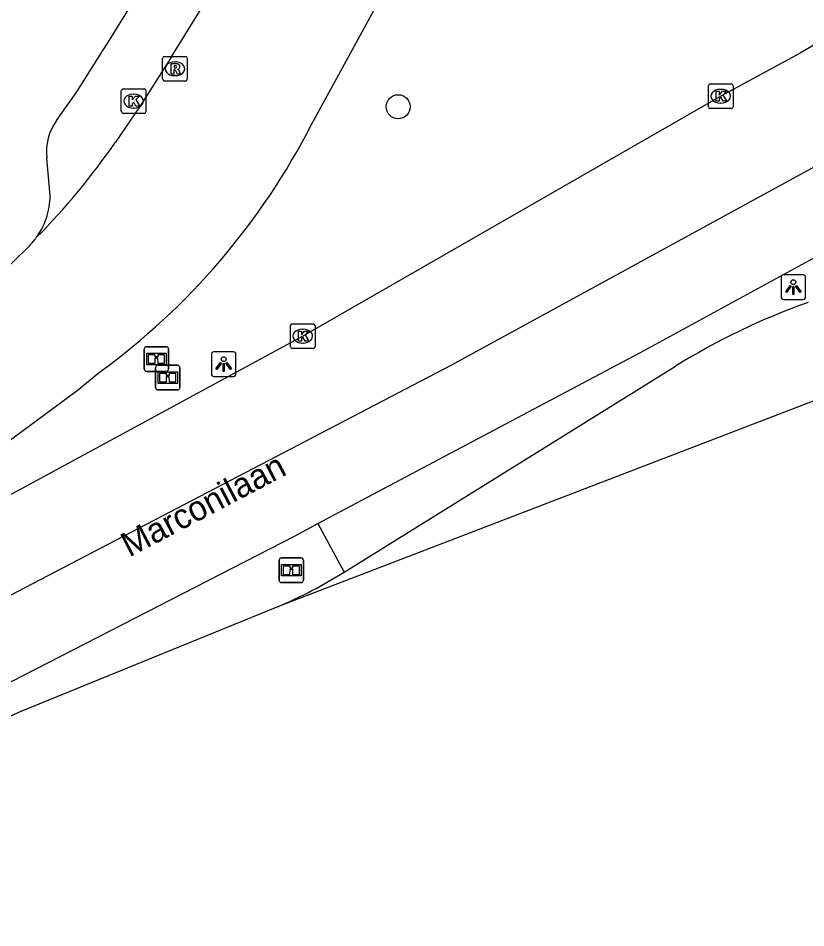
# Model space of a CAD drawing. Extents: x 159280 to 160375, y 384531 to 385872.
# Drawn here: x 159910.48 to 159942.45, y 384534.87 to 384571.8 of the extents above; entities that cross this region are included whole.
import ezdxf

# ---------------------------------------------------------------- set-up
doc = ezdxf.new("R2010")
doc.units = 0
for name, color, linetype in [('IMGEO_Boom', 7, 'Continuous'), ('IMGEO_Informatiebord', 7, 'Continuous'), ('IMGEO_Kolk', 7, 'Continuous'), ('IMGEO_Lichtpunt', 7, 'Continuous'), ('IMGEO_Openbare_ruimte_label', 7, 'Continuous'), ('IMGEO_Rijbaan_lokaal_open', 7, 'Continuous'), ('IMGEO_Rijbaan_regionaal_gesloten', 7, 'Continuous'), ('IMGEO_Rioolput', 7, 'Continuous'), ('IMGEO_Verkeerseiland_gesloten', 7, 'Continuous'), ('IMGEO_Voetpad_open', 7, 'Continuous')]:
    doc.layers.add(name, color=color, linetype=linetype)

msp = doc.modelspace()

# ---------------------------------------------------------------- linework, layer by layer
at = {"layer": 'IMGEO_Boom'}
msp.add_circle((159925.903, 384568.201), 0.489, dxfattribs=at)
at = {"layer": 'IMGEO_Informatiebord'}
for p, q in [((159915.692, 384558.46), (159916.482, 384558.46)), ((159916.482, 384558.46), (159915.692, 384558.46)), ((159915.592, 384557.56), (159915.592, 384558.36)), ((159915.592, 384558.36), (159915.592, 384557.56)), ((159916.582, 384558.36), (159916.582, 384557.56)), ((159916.582, 384557.56), (159916.582, 384558.36)), ((159916.482, 384557.46), (159915.692, 384557.46)), ((159915.692, 384557.46), (159916.482, 384557.46)), ((159916.052, 384556.805), (159916.052, 384557.605)), ((159916.052, 384557.605), (159916.052, 384556.805)), ((159916.152, 384557.705), (159916.942, 384557.705)), ((159916.942, 384557.705), (159916.152, 384557.705)), ((159917.042, 384557.605), (159917.042, 384556.805)), ((159917.042, 384556.805), (159917.042, 384557.605)), ((159916.942, 384556.705), (159916.152, 384556.705)), ((159916.152, 384556.705), (159916.942, 384556.705)), ((159921.069, 384548.986), (159921.069, 384549.786)), ((159921.069, 384549.786), (159921.069, 384548.986)), ((159921.169, 384549.886), (159921.959, 384549.886)), ((159921.959, 384549.886), (159921.169, 384549.886)), ((159922.059, 384549.786), (159922.059, 384548.986)), ((159922.059, 384548.986), (159922.059, 384549.786)), ((159921.959, 384548.886), (159921.169, 384548.886)), ((159921.169, 384548.886), (159921.959, 384548.886))]:
    msp.add_line(p, q, dxfattribs=at)
for points in [[(159915.693, 384558.192), (159916.481, 384558.192), (159916.481, 384557.728), (159915.693, 384557.728), (159915.693, 384558.192)], [(159915.758, 384558.127), (159915.758, 384557.793), (159916.033, 384557.793), (159916.034, 384558.006), (159916.138, 384558.007), (159916.139, 384557.793), (159916.416, 384557.793), (159916.416, 384558.127), (159916.14, 384558.127), (159916.14, 384558.047), (159916.034, 384558.047), (159916.034, 384558.127), (159915.758, 384558.127)], [(159916.153, 384557.437), (159916.941, 384557.437), (159916.941, 384556.973), (159916.153, 384556.973), (159916.153, 384557.437)], [(159916.218, 384557.372), (159916.218, 384557.038), (159916.493, 384557.038), (159916.494, 384557.251), (159916.598, 384557.252), (159916.599, 384557.038), (159916.876, 384557.038), (159916.876, 384557.372), (159916.6, 384557.372), (159916.6, 384557.292), (159916.494, 384557.292), (159916.494, 384557.372), (159916.218, 384557.372)], [(159921.17, 384549.618), (159921.958, 384549.618), (159921.958, 384549.154), (159921.17, 384549.154), (159921.17, 384549.618)], [(159921.235, 384549.553), (159921.235, 384549.219), (159921.51, 384549.219), (159921.511, 384549.432), (159921.615, 384549.433), (159921.616, 384549.219), (159921.893, 384549.219), (159921.893, 384549.553), (159921.617, 384549.553), (159921.617, 384549.473), (159921.511, 384549.473), (159921.511, 384549.553), (159921.235, 384549.553)]]:
    msp.add_lwpolyline(points, dxfattribs=at)
for centre, start, end in [((159915.692, 384558.36), 90, 180), ((159915.692, 384558.36), 90, 180), ((159916.482, 384558.36), 0, 90), ((159916.482, 384558.36), 360, 90), ((159915.692, 384557.56), 180, 270), ((159915.692, 384557.56), 180, 270), ((159916.152, 384557.605), 90, 180), ((159916.152, 384557.605), 90, 180), ((159916.482, 384557.56), 270, 0), ((159916.482, 384557.56), 270, 0), ((159916.942, 384557.605), 0, 90), ((159916.942, 384557.605), 360, 90), ((159916.152, 384556.805), 180, 270), ((159916.152, 384556.805), 180, 270), ((159916.942, 384556.805), 270, 0), ((159916.942, 384556.805), 270, 0), ((159921.169, 384549.786), 90, 180), ((159921.169, 384549.786), 90, 180), ((159921.959, 384549.786), 0, 90), ((159921.959, 384549.786), 360, 90), ((159921.169, 384548.986), 180, 270), ((159921.169, 384548.986), 180, 270), ((159921.959, 384548.986), 270, 0), ((159921.959, 384548.986), 270, 0)]:
    msp.add_arc(centre, 0.1, start, end, dxfattribs=at)
at = {"layer": 'IMGEO_Kolk'}
for p, q in [((159914.663, 384568.003), (159914.663, 384568.855)), ((159914.738, 384568.929), (159915.59, 384568.929)), ((159915.664, 384568.855), (159915.664, 384568.003)), ((159938.496, 384568.201), (159938.496, 384569.053)), ((159938.571, 384569.127), (159939.423, 384569.127)), ((159938.984, 384568.907), (159939.009, 384568.907)), ((159939.497, 384569.053), (159939.497, 384568.201)), ((159915.151, 384568.709), (159915.176, 384568.709)), ((159915.174, 384568.149), (159915.149, 384568.149)), ((159939.423, 384568.127), (159938.571, 384568.127)), ((159939.007, 384568.347), (159938.982, 384568.347)), ((159915.59, 384567.929), (159914.738, 384567.929)), ((159921.528, 384558.464), (159921.528, 384559.316)), ((159921.603, 384559.39), (159922.455, 384559.39)), ((159922.529, 384559.316), (159922.529, 384558.464)), ((159922.016, 384559.17), (159922.041, 384559.17)), ((159922.039, 384558.61), (159922.014, 384558.61)), ((159922.455, 384558.39), (159921.603, 384558.39))]:
    msp.add_line(p, q, dxfattribs=at)
for points in [[(159914.663, 384568.003), (159914.663, 384568.855)], [(159914.738, 384568.929), (159915.59, 384568.929)], [(159915.664, 384568.855), (159915.664, 384568.003)], [(159938.496, 384568.201), (159938.496, 384569.053)], [(159938.571, 384569.127), (159939.423, 384569.127)], [(159938.817, 384568.827), (159938.94, 384568.827), (159938.94, 384568.676), (159939.07, 384568.827), (159939.234, 384568.827), (159939.088, 384568.676), (159939.241, 384568.427), (159939.089, 384568.427), (159939.004, 384568.591), (159938.94, 384568.524), (159938.94, 384568.427), (159938.817, 384568.427), (159938.817, 384568.827)], [(159939.497, 384569.053), (159939.497, 384568.201)], [(159914.984, 384568.629), (159915.107, 384568.629), (159915.107, 384568.478), (159915.237, 384568.629), (159915.401, 384568.629), (159915.255, 384568.478), (159915.408, 384568.229), (159915.256, 384568.229), (159915.171, 384568.393), (159915.107, 384568.326), (159915.107, 384568.229), (159914.984, 384568.229), (159914.984, 384568.629)], [(159939.423, 384568.127), (159938.571, 384568.127)], [(159915.59, 384567.929), (159914.738, 384567.929)], [(159921.528, 384558.464), (159921.528, 384559.316)], [(159921.603, 384559.39), (159922.455, 384559.39)], [(159922.529, 384559.316), (159922.529, 384558.464)], [(159921.849, 384559.09), (159921.972, 384559.09), (159921.972, 384558.939), (159922.102, 384559.09), (159922.266, 384559.09), (159922.12, 384558.939), (159922.273, 384558.69), (159922.121, 384558.69), (159922.036, 384558.854), (159921.972, 384558.787), (159921.972, 384558.69), (159921.849, 384558.69), (159921.849, 384559.09)], [(159922.455, 384558.39), (159921.603, 384558.39)]]:
    msp.add_lwpolyline(points, dxfattribs=at)
for centre, start, end in [((159914.74, 384568.853), 91.552, 178.448), ((159914.74, 384568.853), 91.552, 178.448), ((159915.588, 384568.853), 1.552, 88.448), ((159915.588, 384568.853), 1.552, 88.448), ((159938.573, 384569.051), 91.552, 178.448), ((159938.573, 384569.051), 91.552, 178.448), ((159939.421, 384569.051), 1.552, 88.448), ((159939.421, 384569.051), 1.552, 88.448), ((159938.573, 384568.203), 181.552, 268.448), ((159938.573, 384568.203), 181.552, 268.448), ((159939.421, 384568.203), 271.552, 358.448), ((159939.421, 384568.203), 271.552, 358.448), ((159914.74, 384568.005), 181.552, 268.448), ((159914.74, 384568.005), 181.552, 268.448), ((159915.588, 384568.005), 271.552, 358.448), ((159915.588, 384568.005), 271.552, 358.448), ((159921.605, 384559.314), 91.552, 178.448), ((159921.605, 384559.314), 91.552, 178.448), ((159922.453, 384559.314), 1.552, 88.448), ((159922.453, 384559.314), 1.552, 88.448), ((159921.605, 384558.466), 181.552, 268.448), ((159921.605, 384558.466), 181.552, 268.448), ((159922.453, 384558.466), 271.552, 358.448), ((159922.453, 384558.466), 271.552, 358.448)]:
    msp.add_arc(centre, 0.0765, start, end, dxfattribs=at)
for centre, major_axis, ratio, start_param, end_param in [((159938.983, 384568.627), (-0.387, 0.002), 0.722429, 4.712389, 7.853982), ((159939.008, 384568.627), (-0.39, 0.002), 0.717154, 1.570796, 4.712389), ((159915.15, 384568.429), (-0.387, 0.002), 0.722429, 4.712389, 7.853982), ((159915.175, 384568.429), (-0.39, 0.002), 0.717154, 1.570796, 4.712389), ((159922.015, 384558.89), (-0.387, 0.002), 0.722429, 4.712389, 7.853982), ((159922.04, 384558.89), (-0.39, 0.002), 0.717154, 1.570796, 4.712389)]:
    msp.add_ellipse(centre, major_axis=major_axis, ratio=ratio, start_param=start_param, end_param=end_param, dxfattribs=at)
at = {"layer": 'IMGEO_Lichtpunt'}
for p, q in [((159941.446, 384561.283), (159941.446, 384560.476)), ((159941.446, 384561.283), (159941.446, 384560.476)), ((159942.348, 384561.378), (159941.54, 384561.378)), ((159942.348, 384561.378), (159941.54, 384561.378)), ((159942.442, 384560.476), (159942.442, 384561.283)), ((159942.442, 384560.476), (159942.442, 384561.283)), ((159941.54, 384560.382), (159942.348, 384560.382)), ((159941.54, 384560.382), (159942.348, 384560.382)), ((159918.319, 384558.158), (159918.319, 384557.351)), ((159918.319, 384558.158), (159918.319, 384557.351)), ((159919.221, 384558.253), (159918.413, 384558.253)), ((159919.221, 384558.253), (159918.413, 384558.253)), ((159919.315, 384557.351), (159919.315, 384558.158)), ((159919.315, 384557.351), (159919.315, 384558.158)), ((159918.413, 384557.257), (159919.221, 384557.257)), ((159918.413, 384557.257), (159919.221, 384557.257))]:
    msp.add_line(p, q, dxfattribs=at)
for points in [[(159941.82, 384560.947), (159941.859, 384560.919), (159941.671, 384560.657), (159941.633, 384560.684), (159941.82, 384560.947)], [(159941.922, 384560.899), (159941.969, 384560.899), (159941.969, 384560.577), (159941.922, 384560.577), (159941.922, 384560.899)], [(159942.032, 384560.919), (159942.07, 384560.946), (159942.257, 384560.684), (159942.218, 384560.656), (159942.032, 384560.919)], [(159918.693, 384557.822), (159918.732, 384557.794), (159918.544, 384557.532), (159918.506, 384557.559), (159918.693, 384557.822)], [(159918.795, 384557.774), (159918.842, 384557.774), (159918.842, 384557.452), (159918.795, 384557.452), (159918.795, 384557.774)], [(159918.905, 384557.794), (159918.943, 384557.821), (159919.13, 384557.559), (159919.091, 384557.531), (159918.905, 384557.794)]]:
    msp.add_lwpolyline(points, dxfattribs=at)
for centre in [(159941.945, 384561.081), (159918.818, 384557.956)]:
    msp.add_circle(centre, 0.0994, dxfattribs=at)
for centre, start, end in [((159941.54, 384561.283), 90, 180), ((159941.54, 384561.283), 90, 180), ((159942.348, 384561.283), 0, 90), ((159942.348, 384561.283), 0, 90), ((159941.54, 384560.476), 180, 270), ((159941.54, 384560.476), 180, 270), ((159942.348, 384560.476), 270, 0), ((159942.348, 384560.476), 270, 360), ((159918.413, 384558.158), 90, 180), ((159918.413, 384558.158), 90, 180), ((159919.221, 384558.158), 0, 90), ((159919.221, 384558.158), 0, 90), ((159918.413, 384557.351), 180, 270), ((159918.413, 384557.351), 180, 270), ((159919.221, 384557.351), 270, 0), ((159919.221, 384557.351), 270, 360)]:
    msp.add_arc(centre, 0.0946, start, end, dxfattribs=at)
at = {"layer": 'IMGEO_Rijbaan_lokaal_open'}
for points in [[(159922.384, 384567.482), (159925.863, 384573.85), (159930.078, 384581.5), (159930.353, 384581.991)], [(159916.671, 384570.191), (159915.439, 384568.248), (159914.425, 384566.767)], [(159877.772, 384542.537), (159879.265, 384543.34), (159880.618, 384544.067), (159883.059, 384545.379), (159884.412, 384546.107), (159891.431, 384549.88), (159892.777, 384550.604), (159894.98, 384551.788), (159896.327, 384552.512), (159897.109, 384552.919), (159899.335, 384554.129), (159901.196, 384555.141), (159904.449, 384557.178), (159907.508, 384559.497), (159909.476, 384561.188), (159910.229, 384561.871), (159910.944, 384562.575)], [(159902.734, 384549.994), (159903.467, 384550.389), (159907.732, 384553.017), (159908.816, 384553.695), (159912.875, 384556.678), (159913.783, 384557.426)]]:
    msp.add_lwpolyline(points, dxfattribs=at)
for centre, radius, start, end in [((159829.56, 384625.437), 103.152, 327.61695, 330.58077), ((159896.967, 384580.515), 28.564, 306.0663, 332.8523), ((159890.955, 384582.952), 28.51, 315.3097, 325.4095), ((159909.023, 384564.496), 2.717, 314.9914, 324.0662)]:
    msp.add_arc(centre, radius, start, end, dxfattribs=at)
at = {"layer": 'IMGEO_Rijbaan_regionaal_gesloten'}
for points in [[(159964.646, 384583.597), (159942.218, 384570.37), (159938.998, 384568.626), (159922.03, 384558.889), (159908.493, 384551.548), (159904.825, 384549.559), (159903.621, 384548.915)], [(159884.337, 384534.871), (159884.337, 384534.871), (159897.767, 384541.889), (159907.664, 384547.081), (159928.053, 384557.713), (159944.427, 384566.65), (159966.518, 384579.585)], [(159972.31, 384567.605), (159921.039, 384547.918)], [(159922.639, 384551.282), (159934.991, 384557.831)], [(159923.709, 384549.311), (159937.166, 384557.674)], [(159907.916, 384543.69), (159909.189, 384544.35), (159921.691, 384550.774), (159922.639, 384551.282)], [(159921.039, 384547.918), (159910.581, 384543.647), (159908.665, 384542.779)]]:
    msp.add_lwpolyline(points, dxfattribs=at)
for centre, radius, start, end in [((159591.65, 385198.129), 726.543, 298.201109, 300.339176), ((159951.883, 384533.904), 27.957, 109.5109, 121.7642), ((159913.704, 384565.233), 18.804, 292.9592, 302.145)]:
    msp.add_arc(centre, radius, start, end, dxfattribs=at)
at = {"layer": 'IMGEO_Rioolput'}
for p, q in [((159916.341, 384569.317), (159916.341, 384570.169)), ((159916.416, 384570.243), (159917.268, 384570.243)), ((159916.829, 384570.023), (159916.854, 384570.023)), ((159917.342, 384570.169), (159917.342, 384569.317)), ((159917.268, 384569.243), (159916.416, 384569.243)), ((159916.852, 384569.463), (159916.827, 384569.463))]:
    msp.add_line(p, q, dxfattribs=at)
for points in [[(159916.341, 384569.317), (159916.341, 384570.169)], [(159916.416, 384570.243), (159917.268, 384570.243)], [(159916.93, 384569.941), (159916.678, 384569.943), (159916.678, 384569.543)], [(159917.342, 384570.169), (159917.342, 384569.317)], [(159916.678, 384569.543), (159916.802, 384569.543), (159916.802, 384569.705), (159916.813, 384569.705)], [(159916.856, 384569.862), (159916.802, 384569.862), (159916.802, 384569.781)], [(159916.802, 384569.781), (159916.854, 384569.781)], [(159916.86, 384569.676), (159916.931, 384569.543), (159917.071, 384569.543), (159917.006, 384569.669)], [(159917.268, 384569.243), (159916.416, 384569.243)]]:
    msp.add_lwpolyline(points, dxfattribs=at)
for centre, radius, start, end in [((159916.418, 384570.167), 0.0765, 91.552, 178.448), ((159916.418, 384570.167), 0.0765, 91.552, 178.448), ((159916.929, 384569.831), 0.109, 350.3612, 89.416), ((159917.266, 384570.167), 0.0765, 1.552, 88.448), ((159917.266, 384570.167), 0.0765, 1.552, 88.448), ((159916.812, 384569.652), 0.0533, 26.0293, 88.6989), ((159916.838, 384569.97), 0.19, 274.7715, 282.9687), ((159916.862, 384569.766), 0.0964, 77.0061, 93.1865), ((159916.876, 384569.823), 0.0378, 276.6634, 79.6772), ((159916.927, 384569.831), 0.112, 277.5842, 350.9817), ((159916.911, 384569.616), 0.108, 29.5134, 73.7905), ((159916.418, 384569.319), 0.0765, 181.552, 268.448), ((159916.418, 384569.319), 0.0765, 181.552, 268.448), ((159917.266, 384569.319), 0.0765, 271.552, 358.448), ((159917.266, 384569.319), 0.0765, 271.552, 358.448)]:
    msp.add_arc(centre, radius, start, end, dxfattribs=at)
for centre, major_axis, ratio, start_param, end_param in [((159916.828, 384569.743), (-0.387, 0.002), 0.722429, 4.712389, 7.853982), ((159916.853, 384569.743), (-0.39, 0.002), 0.717154, 1.570796, 4.712389)]:
    msp.add_ellipse(centre, major_axis=major_axis, ratio=ratio, start_param=start_param, end_param=end_param, dxfattribs=at)
at = {"layer": 'IMGEO_Verkeerseiland_gesloten'}
msp.add_lwpolyline([(159922.639, 384551.282), (159923.709, 384549.311)], dxfattribs=at)
at = {"layer": 'IMGEO_Voetpad_open'}
for points in [[(159912.034, 384567.637), (159912.827, 384568.772), (159913.705, 384570.164)], [(159911.766, 384564.738), (159911.644, 384566.13)]]:
    msp.add_lwpolyline(points, dxfattribs=at)
for centre, radius, start, end in [((159808.073, 384638.047), 125.563, 327.27388, 330.0264), ((159913.72, 384566.397), 2.093, 143.6651, 187.3162), ((159908.935, 384564.577), 2.835, 323.7898, 3.2589)]:
    msp.add_arc(centre, radius, start, end, dxfattribs=at)

# ---------------------------------------------------------------- texts
at = {"layer": 'IMGEO_Openbare_ruimte_label'}
msp.add_text('Marconilaan', height=1, rotation=27.7185, dxfattribs=at).set_placement((159914.989, 384549.9))

doc.saveas('drawing.dxf')
